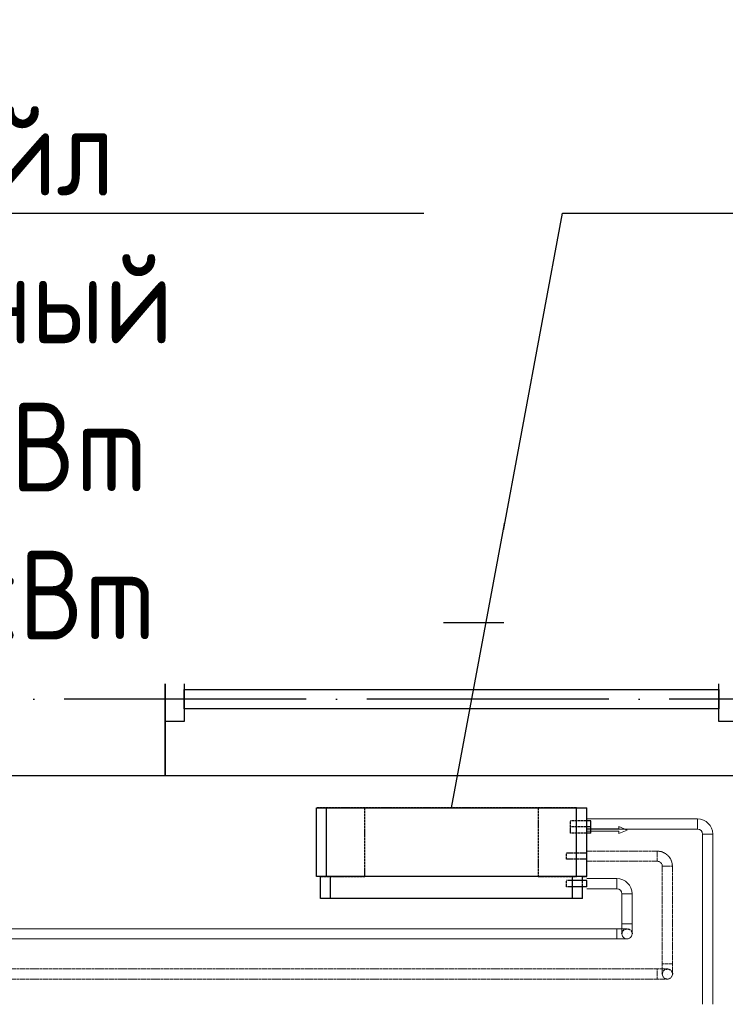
# Model space of a CAD drawing. Header units: millimetres. Extents: x 9824119 to 13672909, y -72394 to 462135.
# Tile 344 of 656: x 10189675 to 10191425, y 22569 to 25009. Entities that reach past the tile are written whole.
import ezdxf
from ezdxf import colors
from ezdxf.entities.mleader import LeaderData, LeaderLine
from ezdxf.math import Vec2, Vec3

# ---------------------------------------------------------------- set-up
doc = ezdxf.new("R2010")
doc.units = ezdxf.units.MM
for name, pattern in [('ACAD_ISO04W100', [30, 24, -3, 0, -3]), ('Hidden', [3, 2, -1]), ('UnderFloor', [7.5, 6, -1.5])]:
    doc.linetypes.add(name, pattern=pattern)
for name, color, linetype in [('1', 7, 'Continuous'), ('MAGI_GENERAL', 7, 'Continuous'), ('PIPE-H1', 7, 'Continuous'), ('PIPE-H1-COMPONENT-', 7, 'Continuous')]:
    doc.layers.add(name, color=color, linetype=linetype)
doc.layers.add('Оси', color=1, linetype='ACAD_ISO04W100', lineweight=0)
doc.styles.add('ISO_1.0', font='isocpeur.ttf')
doc.styles.add('ISOCPEUR', font='isocpeui.ttf')
doc.styles.add('СПДС', font='isocpeur.ttf')

# ---------------------------------------------------------------- blocks, each defined once
blk = doc.blocks.new('A$C20AA0F24')
at = {"color": 5}
for points in [[(-1878, 241.4), (-458, 241.4), (-458, 621.4), (-1878, 621.4)], [(-1830.5, 375.9), (-1830.5, 486.9), (-1878, 486.9), (-1878, 375.9)], [(-458, 375.9), (-458, 486.9), (-505.5, 486.9), (-505.5, 375.9)], [(-505.5, 407.7), (-505.5, 455.2), (-1830.5, 455.2), (-1830.5, 407.7)]]:
    blk.add_lwpolyline(points, close=True, dxfattribs=at)
blk = doc.blocks.new('вамвамамавмвмммм')
at = {"color": 253, "lineweight": 25}
blk.add_lwpolyline([(1606064.5, 1386564.6), (1604674.5, 1386564.6), (1604674.5, 1386944.6), (1606064.5, 1386944.6)], close=True, dxfattribs=at)
at = {"layer": 'Оси', "color": 18, "lineweight": 25, "ltscale": 25, "true_color": 0x000000}
blk.add_line((1608664.5, 1386754.6), (1571167, 1386754.6), dxfattribs=at)
at = {"color": 253, "lineweight": 25, "xscale": -1}
blk.add_blockref('A$C20AA0F24', (1605606.5, 1386323.2), dxfattribs=at)
blk = doc.blocks.new('_None')
blk = doc.blocks.new('*U3766')
at = {"layer": 'PIPE-H1', "color": 82, "linetype": 'Continuous', "lineweight": 20, "extrusion": (-1, 0, 0)}
blk.add_ellipse((10191155.8, 22743.3, 12.5), major_axis=(0, -12.5), ratio=1, start_param=0, end_param=3.141593, dxfattribs=at)
at = {"layer": 'PIPE-H1', "color": 82, "linetype": 'Continuous', "lineweight": 20, "extrusion": (0, -1, 0)}
for centre in [(10191155.8, 22755.8, 37.5), (10191155.8, 22730.8, 37.5)]:
    blk.add_ellipse(centre, major_axis=(0, 0, -25), ratio=1, start_param=0, end_param=1.570796, dxfattribs=at)
blk = doc.blocks.new('*U3767')
at = {"layer": 'PIPE-H1', "color": 82, "linetype": 'Continuous', "lineweight": 20}
for p, q in [((10191155.8, 22755.8, 12.5), (10188388.3, 22755.8, 12.5)), ((10191155.8, 22730.8, 12.5), (10188388.3, 22730.8, 12.5))]:
    blk.add_line(p, q, dxfattribs=at)
blk = doc.blocks.new('*U3768')
at = {"layer": 'PIPE-H1', "color": 7, "linetype": 'Continuous', "lineweight": -3}
blk.add_line((10191180.8, 22743.3, 285), (10191180.8, 22743.3, 284), dxfattribs=at)
blk = doc.blocks.new('*U3769')
at = {"layer": 'PIPE-H1', "color": 82, "linetype": 'Continuous', "lineweight": 20, "extrusion": (0, 1, 0)}
blk.add_ellipse((10191180.8, 22768.3, 560), major_axis=(-12.5, 0), ratio=1, start_param=0, end_param=3.141593, dxfattribs=at)
at = {"layer": 'PIPE-H1', "color": 82, "linetype": 'Continuous', "lineweight": 20, "extrusion": (1, 0, 0)}
for centre in [(10191168.3, 22768.3, 535), (10191193.3, 22768.3, 535)]:
    blk.add_ellipse(centre, major_axis=(0, 0, 25), ratio=1, start_param=0, end_param=1.570796, dxfattribs=at)
at = {"layer": 'PIPE-H1', "color": 1, "linetype": 'UnderFloor', "lineweight": -3, "extrusion": (0, 0, -1)}
blk.add_ellipse((10191180.8, 22743.3, 535), major_axis=(-12.5, 0), ratio=1, start_param=0, end_param=3.141593, dxfattribs=at)
at = {"layer": 'PIPE-H1', "color": 82, "linetype": 'Continuous', "lineweight": 20, "extrusion": (0, 0, -1)}
blk.add_ellipse((10191180.8, 22743.3, 535), major_axis=(12.5, 0), ratio=1, start_param=0, end_param=3.141593, dxfattribs=at)
blk = doc.blocks.new('*U3770')
at = {"layer": 'PIPE-H1', "color": 82, "linetype": 'Continuous', "lineweight": 20}
for p, q in [((10191168.3, 22842.6, 560), (10191168.3, 22768.3, 560)), ((10191193.3, 22842.6, 560), (10191193.3, 22768.3, 560))]:
    blk.add_line(p, q, dxfattribs=at)
blk = doc.blocks.new('*U3771')
at = {"layer": 'PIPE-H1', "color": 82, "linetype": 'Continuous', "lineweight": 20}
for major_axis in [(37.5, 0), (12.5, 0)]:
    blk.add_ellipse((10191155.8, 22842.6, 560), major_axis=major_axis, ratio=1, start_param=0, end_param=1.570796, dxfattribs=at)
at = {"layer": 'PIPE-H1', "color": 82, "linetype": 'Continuous', "lineweight": 20, "extrusion": (-1, 0, 0)}
blk.add_ellipse((10191155.8, 22867.6, 560), major_axis=(0, -12.5), ratio=1, start_param=0, end_param=3.141593, dxfattribs=at)
at = {"layer": 'PIPE-H1', "color": 82, "linetype": 'Continuous', "lineweight": 20, "extrusion": (0, -1, 0)}
blk.add_ellipse((10191180.8, 22842.6, 560), major_axis=(12.5, 0), ratio=1, start_param=0, end_param=3.141593, dxfattribs=at)
blk = doc.blocks.new('*U3772')
at = {"layer": 'PIPE-H1', "color": 82, "linetype": 'Continuous', "lineweight": 20}
for p, q in [((10191080.8, 22880.1, 560), (10191155.8, 22880.1, 560)), ((10191080.8, 22855.1, 560), (10191155.8, 22855.1, 560))]:
    blk.add_line(p, q, dxfattribs=at)
blk = doc.blocks.new('*U3928')
at = {"layer": 'PIPE-H1', "color": 5, "linetype": 'Hidden', "lineweight": 20, "extrusion": (-1, 0, 0)}
blk.add_ellipse((10191255.8, 22643.6, 12.5), major_axis=(0, -12.5), ratio=1, start_param=0, end_param=3.141593, dxfattribs=at)
at = {"layer": 'PIPE-H1', "color": 5, "linetype": 'Hidden', "lineweight": 20, "extrusion": (0, -1, 0)}
for centre in [(10191255.8, 22656.1, 37.5), (10191255.8, 22631.1, 37.5)]:
    blk.add_ellipse(centre, major_axis=(0, 0, -25), ratio=1, start_param=0, end_param=1.570796, dxfattribs=at)
blk = doc.blocks.new('*U3929')
at = {"layer": 'PIPE-H1', "color": 5, "linetype": 'Hidden', "lineweight": 20}
for p, q in [((10191255.8, 22656.1, 12.5), (10188488.3, 22656.1, 12.5)), ((10191255.8, 22631.1, 12.5), (10188488.3, 22631.1, 12.5))]:
    blk.add_line(p, q, dxfattribs=at)
blk = doc.blocks.new('*U3930')
at = {"layer": 'PIPE-H1', "color": 7, "linetype": 'Continuous', "lineweight": -3}
for p, q in [((10191280.8, 22643.6, 300), (10191280.8, 22643.6, 299)), ((10191280.8, 22643.6, 50), (10191280.8, 22643.6, 49))]:
    blk.add_line(p, q, dxfattribs=at)
blk = doc.blocks.new('*U3931')
at = {"layer": 'PIPE-H1', "color": 5, "linetype": 'Hidden', "lineweight": 20, "extrusion": (0, 1, 0)}
blk.add_ellipse((10191280.8, 22668.6, 575), major_axis=(-12.5, 0), ratio=1, start_param=0, end_param=3.141593, dxfattribs=at)
at = {"layer": 'PIPE-H1', "color": 5, "linetype": 'Hidden', "lineweight": 20, "extrusion": (1, 0, 0)}
for centre in [(10191268.3, 22668.6, 550), (10191293.3, 22668.6, 550)]:
    blk.add_ellipse(centre, major_axis=(0, 0, 25), ratio=1, start_param=0, end_param=1.570796, dxfattribs=at)
at = {"layer": 'PIPE-H1', "color": 1, "linetype": 'UnderFloor', "lineweight": -3, "extrusion": (0, 0, -1)}
blk.add_ellipse((10191280.8, 22643.6, 550), major_axis=(-12.5, 0), ratio=1, start_param=0, end_param=3.141593, dxfattribs=at)
at = {"layer": 'PIPE-H1', "color": 5, "linetype": 'Hidden', "lineweight": 20, "extrusion": (0, 0, -1)}
blk.add_ellipse((10191280.8, 22643.6, 550), major_axis=(12.5, 0), ratio=1, start_param=0, end_param=3.141593, dxfattribs=at)
blk = doc.blocks.new('*U3932')
at = {"layer": 'PIPE-H1', "color": 5, "linetype": 'Hidden', "lineweight": 20}
for p, q in [((10191268.3, 22910.6, 575), (10191268.3, 22668.6, 575)), ((10191293.3, 22910.6, 575), (10191293.3, 22668.6, 575))]:
    blk.add_line(p, q, dxfattribs=at)
blk = doc.blocks.new('*U3933')
at = {"layer": 'PIPE-H1', "color": 5, "linetype": 'Hidden', "lineweight": 20}
for major_axis in [(37.5, 0), (12.5, 0)]:
    blk.add_ellipse((10191255.8, 22910.6, 575), major_axis=major_axis, ratio=1, start_param=0, end_param=1.570796, dxfattribs=at)
at = {"layer": 'PIPE-H1', "color": 5, "linetype": 'Hidden', "lineweight": 20, "extrusion": (-1, 0, 0)}
blk.add_ellipse((10191255.8, 22935.6, 575), major_axis=(0, -12.5), ratio=1, start_param=0, end_param=3.141593, dxfattribs=at)
at = {"layer": 'PIPE-H1', "color": 5, "linetype": 'Hidden', "lineweight": 20, "extrusion": (0, -1, 0)}
blk.add_ellipse((10191280.8, 22910.6, 575), major_axis=(12.5, 0), ratio=1, start_param=0, end_param=3.141593, dxfattribs=at)
blk = doc.blocks.new('*U3934')
at = {"layer": 'PIPE-H1', "color": 5, "linetype": 'Hidden', "lineweight": 20}
for p, q in [((10191080.8, 22948.1, 575), (10191255.8, 22948.1, 575)), ((10191080.8, 22923.1, 575), (10191255.8, 22923.1, 575))]:
    blk.add_line(p, q, dxfattribs=at)
blk = doc.blocks.new('*U3939')
at = {"layer": 'PIPE-H1', "color": 1, "linetype": 'Continuous', "lineweight": 20}
for p, q in [((10191368.3, 22990.6, 421), (10191368.3, 22568.6, 421)), ((10191393.3, 22990.6, 421), (10191393.3, 22568.6, 421))]:
    blk.add_line(p, q, dxfattribs=at)
blk = doc.blocks.new('*U3940')
at = {"layer": 'PIPE-H1', "color": 1, "linetype": 'Continuous', "lineweight": 20}
for major_axis in [(37.5, 0), (12.5, 0)]:
    blk.add_ellipse((10191355.8, 22990.6, 421), major_axis=major_axis, ratio=1, start_param=0, end_param=1.570796, dxfattribs=at)
at = {"layer": 'PIPE-H1', "color": 1, "linetype": 'Continuous', "lineweight": 20, "extrusion": (-1, 0, 0)}
blk.add_ellipse((10191355.8, 23015.6, 421), major_axis=(0, -12.5), ratio=1, start_param=0, end_param=3.141593, dxfattribs=at)
at = {"layer": 'PIPE-H1', "color": 1, "linetype": 'Continuous', "lineweight": 20, "extrusion": (0, -1, 0)}
blk.add_ellipse((10191380.8, 22990.6, 421), major_axis=(12.5, 0), ratio=1, start_param=0, end_param=3.141593, dxfattribs=at)
blk = doc.blocks.new('*U3941')
at = {"layer": 'PIPE-H1', "color": 1, "linetype": 'Continuous', "lineweight": 20}
for p, q in [((10191080.8, 23028.1, 421), (10191355.8, 23028.1, 421)), ((10191080.8, 23003.1, 421), (10191355.8, 23003.1, 421))]:
    blk.add_line(p, q, dxfattribs=at)
blk = doc.blocks.new('*U4081')
at = {"layer": 'PIPE-H1-COMPONENT-', "color": 7, "linetype": 'Continuous', "lineweight": -3}
blk.add_line((10191080.8, 23015.6, 421), (10191080.8, 23015.6, 420), dxfattribs=at)
blk = doc.blocks.new('*U4082')
at = {"layer": 'PIPE-H1-COMPONENT-', "color": 11, "linetype": 'Continuous', "lineweight": 20}
for p, q in [((10191160.8, 23003.6, 360), (10191080.8, 23003.6, 360)), ((10191080.8, 23003.6, 360), (10191080.8, 22997.6, 360)), ((10191080.8, 22997.6, 360), (10191160.8, 22997.6, 360)), ((10191180.8, 23000.6, 360), (10191160.8, 23009.6, 360)), ((10191160.8, 23009.6, 360), (10191160.8, 23003.6, 360)), ((10191160.8, 22991.6, 360), (10191180.8, 23000.6, 360)), ((10191160.8, 22997.6, 360), (10191160.8, 22991.6, 360))]:
    blk.add_line(p, q, dxfattribs=at)
at = {"layer": 'PIPE-H1-COMPONENT-', "color": 11, "linetype": 'Continuous', "lineweight": 20, "extrusion": (1, 0, 0)}
blk.add_circle((23000.6, 360, 10191080.8), 7.5, dxfattribs=at)
blk = doc.blocks.new('*U4083')
at = {"layer": 'MAGI_GENERAL', "color": 1, "linetype": 'UnderFloor', "lineweight": -3}
for p, q in [((10190530.8, 23055.6, 100), (10190410.8, 23055.6, 100)), ((10190410.8, 23055.6, 100), (10190410.8, 23055.6)), ((10191055.8, 23055.6, 100), (10190410.8, 23055.6, 100)), ((10190410.8, 23055.6, 100), (10190410.8, 23055.6, 535.5)), ((10190530.8, 22885.6, 100), (10190530.8, 23055.6, 100)), ((10190530.8, 23055.6, 100), (10190530.8, 23055.6)), ((10190960.8, 23055.6, 100), (10190960.8, 22885.6, 100)), ((10191055.8, 23055.6, 100), (10190960.8, 23055.6, 100)), ((10190960.8, 23055.6, 100), (10190960.8, 23055.6)), ((10191080.8, 22993.1, 100), (10191080.8, 23055.6, 100)), ((10191080.8, 23055.6, 100), (10191080.8, 23055.6)), ((10191080.8, 23055.6, 535.5), (10191080.8, 23055.6, 100)), ((10191080.8, 22993.1, 100), (10191080.8, 23055.6, 100)), ((10191080.8, 23023.1, 421), (10191040.8, 23023.1, 421)), ((10191080.8, 23008.1, 421), (10191040.8, 23008.1, 421)), ((10191080.8, 22993.1, 360), (10191040.8, 22993.1, 360)), ((10191070.4, 22943.1, 575), (10191030.8, 22943.1, 575)), ((10191080.8, 22928.1, 100), (10191080.8, 22943.1, 100)), ((10191080.8, 22928.1, 535.5), (10191080.8, 22943.1, 535.5)), ((10191080.8, 22928.1, 100), (10191080.8, 22943.1, 100)), ((10191070.4, 22928.1, 575), (10191030.8, 22928.1, 575)), ((10190410.8, 22885.6, 100), (10190410.8, 22885.6)), ((10190410.8, 22885.6, 535.5), (10190410.8, 22885.6, 100)), ((10191045.8, 22885.6, 100), (10190420.8, 22885.6, 100)), ((10190420.8, 22885.6, 100), (10190420.8, 22885.6, 535.5)), ((10190420.8, 22885.6, 535.5), (10190435.8, 22885.6, 586.2)), ((10190420.8, 22885.6, 100), (10190530.8, 22885.6, 100)), ((10190420.8, 22885.6, 100), (10190445.8, 22885.6, 100)), ((10190530.8, 22885.6, 100), (10190530.8, 22885.6)), ((10190960.8, 22885.6, 100), (10191045.8, 22885.6, 100)), ((10190960.8, 22885.6, 100), (10190960.8, 22885.6)), ((10191063.6, 22875.1, 560), (10191030.8, 22875.1, 560)), ((10191045.8, 22885.6, 620), (10191055.8, 22885.6, 586.2)), ((10191070.8, 22885.6, 535.5), (10191070.8, 22885.6, 100)), ((10191070.8, 22860.1, 100), (10191070.8, 22885.6, 100)), ((10191070.8, 22885.6, 100), (10191080.8, 22885.6, 100)), ((10191070.8, 22885.6, 100), (10191080.8, 22885.6, 100)), ((10191070.8, 22860.1, 535.5), (10191070.8, 22875.1, 535.5)), ((10191080.8, 22885.6, 100), (10191080.8, 22885.6)), ((10191080.8, 22885.6, 100), (10191080.8, 22885.6, 535.5)), ((10191063.6, 22860.1, 560), (10191030.8, 22860.1, 560)), ((10190420.8, 22830.6, 535.5), (10190420.8, 22830.6, 100)), ((10191070.8, 22830.6, 100), (10191070.8, 22830.6, 535.5))]:
    blk.add_line(p, q, dxfattribs=at)
at = {"layer": 'MAGI_GENERAL', "color": 7, "linetype": 'Continuous', "lineweight": -3}
for p, q in [((10190410.8, 22885.6, 535.5), (10190410.8, 23055.6, 535.5)), ((10190410.8, 23055.6, 535.5), (10190435.8, 23055.6, 630)), ((10190435.8, 22885.6, 630), (10190435.8, 23055.6, 630)), ((10190435.8, 23055.6, 630), (10191055.8, 23055.6, 630)), ((10191055.8, 22885.6, 630), (10191055.8, 23055.6, 630)), ((10191055.8, 23055.6, 630), (10191080.8, 23055.6, 535.5)), ((10191080.8, 22943.1, 535.5), (10191080.8, 23055.6, 535.5)), ((10191090.8, 23023.1, 421), (10191080.8, 23023.1, 421)), ((10191090.8, 23008.1, 421), (10191080.8, 23008.1, 421)), ((10191090.8, 22993.1, 360), (10191080.8, 22993.1, 360)), ((10191080.8, 22943.1, 575), (10191070.4, 22943.1, 575)), ((10191080.8, 22928.1, 575), (10191070.4, 22928.1, 575)), ((10191080.8, 22885.6, 535.5), (10191080.8, 22928.1, 535.5)), ((10190435.8, 22885.6, 630), (10190410.8, 22885.6, 535.5)), ((10190420.8, 22830.6, 535.5), (10190420.8, 22885.6, 535.5)), ((10191055.8, 22885.6, 630), (10190435.8, 22885.6, 630)), ((10190445.8, 22830.6, 620), (10190445.8, 22885.6, 620)), ((10191045.8, 22830.6, 620), (10191045.8, 22885.6, 620)), ((10191080.8, 22885.6, 535.5), (10191055.8, 22885.6, 630)), ((10191080.8, 22875.1, 560), (10191063.6, 22875.1, 560)), ((10191070.8, 22875.1, 535.5), (10191070.8, 22885.6, 535.5)), ((10191080.8, 22860.1, 560), (10191063.6, 22860.1, 560)), ((10191070.8, 22830.6, 535.5), (10191070.8, 22860.1, 535.5)), ((10190445.8, 22830.6, 620), (10190420.8, 22830.6, 535.5)), ((10191045.8, 22830.6, 620), (10190445.8, 22830.6, 620)), ((10191070.8, 22830.6, 535.5), (10191045.8, 22830.6, 620))]:
    blk.add_line(p, q, dxfattribs=at)
at = {"layer": 'MAGI_GENERAL', "color": 1, "linetype": 'UnderFloor', "lineweight": -3, "extrusion": (-1, 0, 0)}
for centre in [(10191040.8, 23015.6, 421), (10191040.8, 23000.6, 360), (10191030.8, 22935.6, 575), (10191030.8, 22867.6, 560)]:
    blk.add_ellipse(centre, major_axis=(0, -7.5), ratio=1, start_param=0, end_param=3.141593, dxfattribs=at)
at = {"layer": 'MAGI_GENERAL', "color": 7, "linetype": 'Continuous', "lineweight": -3, "extrusion": (-1, 0, 0)}
for centre in [(10191090.8, 23015.6, 421), (10191090.8, 23000.6, 360), (10191080.8, 22935.6, 575), (10191080.8, 22867.6, 560)]:
    blk.add_ellipse(centre, major_axis=(0, -7.5), ratio=1, start_param=0, end_param=3.141593, dxfattribs=at)

msp = doc.modelspace()

# ---------------------------------------------------------------- block references
msp.add_blockref('вамвамамавмвмммм', (8583971.2, -1363429.7))
at = {"layer": 'PIPE-H1'}
for name in ['*U3941', '*U3940', '*U3939', '*U3934', '*U3933', '*U3932', '*U3772', '*U3771', '*U3770', '*U3767', '*U3766', '*U3769', '*U3768', '*U3929', '*U3928', '*U3931', '*U3930']:
    msp.add_blockref(name, (0, 0), dxfattribs=at)
at = {"layer": 'PIPE-H1-COMPONENT-'}
for name in ['*U4081', '*U4082']:
    msp.add_blockref(name, (0, 0), dxfattribs=at)

# ---------------------------------------------------------------- next in the draw order: leaders
at = {"color": 5, "lineweight": 25, "ltscale": 15}
ml = msp.add_multileader_mtext('Standard', dxfattribs=at)
ml.set_content('{\\fGOST Common|b0|i0|c204|p34;\\W0.9;\\C256;Фанкойл напольный Qx=1,6kBm Qm=2,1kBm}', color=14, style='СПДС')
ml.set_leader_properties()
ml.set_arrow_properties(name='NONE')
ml.build(insert=Vec2(0, 0))
ml.multileader.update_dxf_attribs({"text_left_attachment_type": 6, "text_right_attachment_type": 6, "dogleg_length": 0.36, "arrow_head_size": 100})
ctx = ml.context
ctx.base_point, ctx.char_height, ctx.arrow_head_size, ctx.plane_origin = Vec3(10188211.3, 24529.4, 630), 220, 100, Vec3(10177724, 37750.5, 630)
ctx.left_attachment, ctx.right_attachment, ctx.text_align_type = 6, 6, 1
notes = []
notes.append((ctx, [(1, (1, 1, 0), (10188211, 24529.4, 630), (1, 0), 0.36, [(1, [(10187935.8, 23055.6, 630)], 0, [])])]))
ctx.mtext.insert, ctx.mtext.width, ctx.mtext.defined_height, ctx.mtext.alignment, ctx.mtext.flow_direction = Vec3(10189395.6, 24793.4, 630), 2438.932, 630, 2, 5
ctx.mtext.has_bg_fill, ctx.mtext.bg_color, ctx.mtext.bg_scale_factor, ctx.mtext.bg_transparency, ctx.mtext.use_window_bg_color = 1, -1027028792, 1.5, 0, 1
ml = msp.add_multileader_mtext('Standard', dxfattribs=at)
ml.set_content('{\\fGOST Common|b0|i0|c204|p34;\\W0.9;\\C256;Фанкойл напольный Qx=1,6kBm Qm=2,1kBm}', color=14, style='СПДС')
ml.set_leader_properties()
ml.set_arrow_properties(name='NONE')
ml.build(insert=Vec2(0, 0))
ml.multileader.update_dxf_attribs({"text_left_attachment_type": 6, "text_right_attachment_type": 6, "dogleg_length": 0.36, "arrow_head_size": 100})
ctx = ml.context
ctx.base_point, ctx.char_height, ctx.arrow_head_size, ctx.plane_origin = Vec3(10191021.3, 24529.4), 220, 100, Vec3(10180534, 37750.5)
ctx.left_attachment, ctx.right_attachment, ctx.text_align_type = 6, 6, 1
notes.append((ctx, [(1, (1, 1, 0), (10191021, 24529.4), (1, 0), 0.36, [(1, [(10190745.8, 23055.6)], 0, [])])]))
ctx.mtext.insert, ctx.mtext.width, ctx.mtext.defined_height, ctx.mtext.alignment, ctx.mtext.flow_direction = Vec3(10192205.6, 24793.4), 2438.932, 630, 2, 5
ctx.mtext.has_bg_fill, ctx.mtext.bg_color, ctx.mtext.bg_scale_factor, ctx.mtext.bg_transparency, ctx.mtext.use_window_bg_color = 1, -1027028792, 1.5, 0, 1
for ctx, leaders in notes:
    for number, flags, end, landing, length, lines in leaders:
        leader = LeaderData()
        leader.index, (leader.has_last_leader_line, leader.has_dogleg_vector, leader.attachment_direction) = number, flags
        leader.last_leader_point, leader.dogleg_vector, leader.dogleg_length = Vec3(end), Vec3(landing), length
        for number, points, colour, breaks in lines:
            line = LeaderLine()
            line.index, line.vertices, line.color, line.breaks = number, Vec3.list(points), colors.encode_raw_color(colour), breaks
            leader.lines.append(line)
        ctx.leaders.append(leader)

# ---------------------------------------------------------------- next in the draw order: block references
at = {"layer": 'MAGI_GENERAL'}
msp.add_blockref('*U4083', (0, 0), dxfattribs=at)

# ---------------------------------------------------------------- next in the draw order: texts
at = {"char_height": 300, "attachment_point": 1, "style": 'ISOCPEUR'}
for s, insert, width in [('\\pi13638.10589;{\\fISOCPEUR|b0|i0|c204|p34;\\H1.66667x;\\L\\C7;\\P\\pi10874.35036;\\H1.1x;Общие указания\\l\\P\\pi13638.10589;\\P\\pi-900,l1200,t1200;\\H0.72727x;1.^IПроект выполнен на основании задания заказчика и задания на проектирование архитектурно-строительных чертежей.\\P2.^IПроект соответствует действующим нормам :\\P\\pl900,t900;\\fSymbol|b0|i0|c2|p18;·^I\\fISOCPEUR|b0|i0|c204|p34;КМК 2. 04.05-97* "Отопление, вентиляция и кондиционирование воздуха".\\P\\fSymbol|b0|i0|c2|p18;·^I\\fISOCPEUR|b0|i0|c204|p34;ШНК 2.08.02-09* "Общественные здания и сооружение" \\P\\fSymbol|b0|i0|c2|p18;·^I\\fISOCPEUR|b0|i0|c204|p34;КМК 2.01.01-94 "Климатические и физико-геологические данные для проектирования".\\P\\fSymbol|b0|i0|c2|p18;·^I\\fISOCPEUR|b0|i0|c204|p34;КМК 2.01.04-97* "Строительная теплотехника".\\P\\fSymbol|b0|i0|c2|p18;·^I\\fISOCPEUR|b0|i0|c204|p34;ГОСТ 21.602-2003 "Правила выполнения рабочей документации отопления, вентиляции и кондиционирования".\\P\\fSymbol|b0|i0|c2|p18;·^I\\fISOCPEUR|b0|i0|c204|p34;ШНК \\fISOCPEUR|b0|i0|c186|p34;2.01.02-04\\fISOCPEUR|b0|i0|c204|p34; - \\fISOCPEUR|b0|i0|c186|p34;"\\fISOCPEUR|b0|i0|c204|p34;Пожарная безопасность зданий и сооружений\\fISOCPEUR|b0|i0|c186|p34;"\\fISOCPEUR|b0|i0|c204|p34;;\\P\\pl1200,t1200;3.^I  Расчетные параметры наружного воздуха для проектирования отопления, вентиляции и кондиционирования воздуха приняты по КМК 2.01.01-94.\\P\\pi-300,l300,tz;      Для проектирования отопления, вентиляции и кондиционирования воздуха: \\P\\pl1500,t1500;-^IХолодный  период  года Тн\\fISOCPEUR|b0|i0|c186|p34;=-14.0°C\\fISOCPEUR|b0|i0|c204|p34;; I=-12,4 кДж/кг (Парам. Б);\\P-^IТеплый  период  года Тн=33°C; I=55,7 кДж/кг  (Парам. А);\\P-^IТеплый  период  года Тн=37,5°C; I=65,2 кДж/кг (Парам. Б);\\P-^IСкорость ветра  - V=1,6 м/сек - холодный период;\\P-^IСкорость ветра  - V=1,9 м/сек - теплый  период;\\P-^IПродолжительность отопительного периода  Zот.пер.=129суток;\\P-^IСредняя температура отопительного периода  tот.пер.=2,7°C;\\P-^IБарометрическое давление в районе строительства Рбар=950 Гпа.\\P\\pi600,l0,tz;\\P\\pi11458.1097;\\LТЕПЛОСНАБЖЕНИЕ\\P\\pi13638.10589;\\l\\P\\pi0;\\C0;В качестве источника тепла выбран установленный во дворе здания тепловой насос, рассчитанный на работу в температурном режиме 40–30 °C.^J^JСистема отопления спроектирована как двухтрубная, в ней используются напольный фанкойл.\\P^JОсновным источником тепла является тепловой насос. \\P^JОсновное охлаждение осуществляется с помощью\\Pтепловых насосов. Для отвода конденсата, образующегося в фанкойлах, предусмотрены дренажные трубы. Основные водосточные и обратные трубы выполнены из полипропилена. \\P\\pi600;^JОсновные подающие и обратные трубы выполнены из полипропилена. Слив воды из системы осуществляется через регулировочный узел. Для снижения теплопотерь через трубы выполнены работы по теплоизоляции.\\C7; \\P\\pi12278.10827;\\LОТОПЛЕНИЕ\\l\\P\\pi0;  Для достижения  комфортных условий в зимнее время и компенсации теплопотерь в помещениях установлены \\C0;фанкойл\\C7;ы обеспечивающие в помещениях нормируемую температуру воздуха:\\P\\pi-300,l1500,t1500;-^IКабинет врача +20°C.\\P-^IЗал       +22°C.\\P-^IФизиотерапия     +21°C.\\P\\pi0,l0,tz;   На каждом приборе предусматривается устанавка термостатического клапана и запорного крана. Рекомендуется применить трубопроводы стабильные полипропиленовые. Система теплоснабжения \\C0;фанкойл\\C7;ов двухтрубная с принудительной циркуляцией, горизонтальная. Удаление воздуха осуществляется из воздухоспускных кранов установленных в \\C0;фанкойл\\C7;ах. Все монтажные и наладочные работы проводить в соответствии с нормативными документами и инструкциям фирм-изготовителя.}', (9986122.2, 27067.1), 27276.212), ('{\\fISOCPEUR|b0|i0|c204|p34;\\C7;^I\\A1;\\L\\P\\pi10515.36534;\\H1.33333x;ВЕНТИЛЯЦИЯ\\P\\pi0;\\l^IВ здании предусмотрена приточно-вытяжная вентиляция с естественным и \\Pмеханическим побуждением, для функционально различных и конструктивно раздельных групп \\Pпомещений.   ^I  \\P^IТакже предусматривается естественная вентиляция с удалением и поступлением воздуха через окна и двери.\\P^IУдаление воздуха из помещений производится с помощью вытяжных решеток.\\P^IМатериал воздуховодов - тонколистовая оцинкованная сталь по ГОСТ 14918-80.\\P^IВоздуховоды систем вытяжной вентиляции выполняются класса "Н" (нормально плотный).\\P^IМонтаж систем вентиляции выполнить в соответствии с \\A0;КМК 3.05.01.-9\\A1;7\\P\\A0;\\L\\P\\pi12075.36144;\\P\\pi7995.37164;ПРИМЕЧАНИЯ (ТЕПЛОСНАБЖЕНИЕ)\\P\\pi-900,l900,t900;\\l1.^IЧертеж читать совместно со спецификацией и с другими разделами проекта.\\P2.^IМонтаж оборудования и трубопроводов производить в соответствии с местными \\P\\pi0;действующими нормами и правилами, и требованиями завода-изготовителя оборудования.\\P\\pi-900;3.^IТрубопроводы системы теплоснабжения радиаторов приняты полипропиленовыми.\\P4.^IНа планах и схемах указаны наружный диаметр и толщина стенки полипропиленовых \\P\\pi0;трубопроводов.\\P\\pi-900;5.^IПриборы и трубопроводы нанесены условно.\\P6.^IУклон трубопроводов выполнить согласно схемам в сторону ближайшего вертикального \\P\\pi0;стояка.\\P\\pi-900;7.^IВсе отметки указаны от уровня пола этажа. \\P8.^IКрепить трубу в штробе каждые 2 метра.\\P9.^IТрубопроводы отопления, прокладываемые в полу покрыть трубчатой тепловой изоляцией \\P\\pi0;из вспученного полителена "Isocom" толщиной 9 мм.\\P\\pi-900;10.^IДиаметры запорно-регулирующей арматуры и фильтров соответствуют диаметру \\P\\pi0;трубопроводов, если не указано иное.\\P\\pi3390,l600,tz;\\P\\pi5455.37799,l0;\\LПРИМЕЧАНИЯ (ВЕНТИЛЯЦИЯ И КОНДИЦИОНИРОВАНИЕ)\\l\\P\\pi-900,l900,t900;1.^IВентиляционные системы показаны условно.\\P2.^IЧертеж читать совместно со спецификацией и остальными разделами проекта \\P3.^IВсе неплотности при пересечении инженерными коммуникациями огнестойких стен, \\P\\pi0;перекрытий и перегородок заделать материалами, соответствующими по степени \\Pогнестойкости пересекаемым ограждениям.\\P\\pi-900;4.^IВ сан-узлах двери не оборудованные переточными решетками, предусмотреть с \\P\\pi0;подрезкой дверного полотна, высота щели не менее 20 мм. Если конструкция дверей не \\Pпозволяет предусмотреть щели в нижней части, то необходимо выполнить установку \\Pжалюзийной решетки в нижней половине двери.\\P\\pi-900;5.^IРазместить все приборы для измерения температуры, давления и скорости потока в \\P\\pi0;доступных местах с прямыми секциями труб или воздуховодов наверху или внизу, \\Pсогласно рекомендациям завода изготовителя для точности показаний.\\P\\pi-900;6.^IУстановить расположение диффузоров, отдушин и вентиляционных решеток согласно \\P\\pi0;архитектурным планам потолка, освещения и другим деталям/узлам потолка и \\Pвыполнить незначительные изменения для обеспечения соответствия.\\P\\pi-900;7.^IМонтаж оборудования выполнить в соответствии с местными нормами и правилами, а \\P\\pi0;так же требованиями завода-изготовителя оборудования \\P\\pi-900;8.^IВсе отметки оборудований даны от пола этажа.\\P}', (10015733.6, 26003.4), 24350.724)]:
    msp.add_mtext(s, dxfattribs=dict(at, insert=insert, width=width))
at = {"layer": '1', "lineweight": 20, "ltscale": 50, "insert": (10047177.2, 25279.7), "char_height": 350, "attachment_point": 1, "style": 'ISO_1.0'}
msp.add_mtext_dynamic_manual_height_columns('\\pi786.44418;Наименование расчетного параметра', width=9937.888, gutter_width=1750, heights=[0], dxfattribs=at)

doc.saveas('drawing.dxf')
